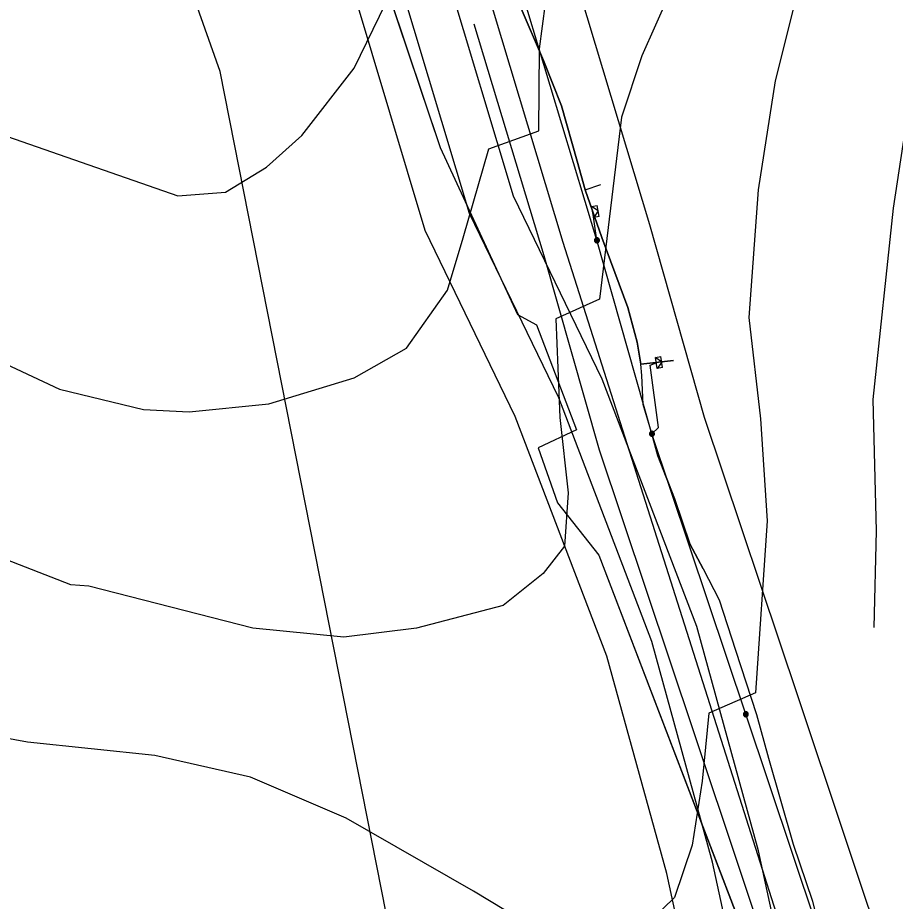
# Model space of a CAD drawing. Extents: x -709418 to -703832, y -1161719 to -1157826.
# Drawn here: x -707143.6 to -707032.1, y -1160121.7 to -1160009.4 of the extents above; entities that cross this region are included whole.
import ezdxf

# ---------------------------------------------------------------- set-up
doc = ezdxf.new("R2010")
doc.units = 0
for name, color, linetype in [('102_obvod PÚ', 7, 'Continuous'), ('106_zastavitelné plochy', 7, 'Continuous'), ('110_silnice II. třídy a III. třídy', 7, 'Continuous'), ('120_vrstevnice hlavní', 7, 'Continuous'), ('122_vrstevnice základní', 7, 'Continuous'), ('206_TTP_KN', 7, 'Continuous'), ('501_vodní tok', 7, 'Continuous'), ('708_el NN nadzemní a podzemní_ E.ON', 7, 'Continuous'), ('717_elektronická komunikace O2', 7, 'Continuous'), ('735_OP sítí TI', 7, 'Continuous')]:
    doc.layers.add(name, color=color, linetype=linetype)

# ---------------------------------------------------------------- blocks, each defined once
blk = doc.blocks.new('Elektro - Implicitní$0$NN4601')
for points in [[(0.63, 0), (0.62, 0.07), (0.61, 0.13), (0.6, 0.2), (0.57, 0.26), (0.54, 0.32), (0.51, 0.37), (0.47, 0.42), (0.42, 0.47), (0.37, 0.51), (0.31, 0.55), (0.25, 0.58), (0.19, 0.6), (0.13, 0.62), (0.06, 0.63), (0, 0.63), (-0.07, 0.63), (-0.13, 0.62), (-0.2, 0.6), (-0.26, 0.58), (-0.32, 0.55), (-0.37, 0.51), (-0.42, 0.47), (-0.47, 0.42), (-0.51, 0.37), (-0.55, 0.32), (-0.58, 0.26), (-0.6, 0.2), (-0.62, 0.13), (-0.63, 0.07), (-0.63, 0), (-0.63, -0.07), (-0.62, -0.13), (-0.6, -0.19), (-0.58, -0.26), (-0.55, -0.31), (-0.51, -0.37), (-0.47, -0.42), (-0.42, -0.47), (-0.37, -0.51), (-0.32, -0.54), (-0.26, -0.57), (-0.2, -0.6), (-0.13, -0.62), (-0.07, -0.63), (0, -0.63), (0.06, -0.63), (0.13, -0.62), (0.19, -0.6), (0.25, -0.57), (0.31, -0.54), (0.37, -0.51), (0.42, -0.47), (0.47, -0.42), (0.51, -0.37), (0.54, -0.31), (0.57, -0.26), (0.6, -0.19), (0.61, -0.13), (0.62, -0.07), (0.63, 0)], [(0.47, 0), (0.47, 0.05), (0.46, 0.1), (0.45, 0.15), (0.43, 0.19), (0.41, 0.24), (0.38, 0.28), (0.35, 0.32), (0.31, 0.35), (0.28, 0.38), (0.23, 0.41), (0.19, 0.43), (0.14, 0.45), (0.1, 0.46), (0.05, 0.47), (0, 0.47), (-0.05, 0.47), (-0.1, 0.46), (-0.15, 0.45), (-0.19, 0.43), (-0.24, 0.41), (-0.28, 0.38), (-0.32, 0.35), (-0.35, 0.32), (-0.38, 0.28), (-0.41, 0.24), (-0.43, 0.19), (-0.45, 0.15), (-0.46, 0.1), (-0.47, 0.05), (-0.47, 0), (-0.47, -0.05), (-0.46, -0.1), (-0.45, -0.15), (-0.43, -0.19), (-0.41, -0.24), (-0.38, -0.28), (-0.35, -0.32), (-0.32, -0.35), (-0.28, -0.38), (-0.24, -0.41), (-0.19, -0.43), (-0.15, -0.45), (-0.1, -0.46), (-0.05, -0.47), (0, -0.47), (0.05, -0.47), (0.1, -0.46), (0.14, -0.45), (0.19, -0.43), (0.23, -0.41), (0.28, -0.38), (0.31, -0.35), (0.35, -0.32), (0.38, -0.28), (0.41, -0.24), (0.43, -0.19), (0.45, -0.15), (0.46, -0.1), (0.47, -0.05), (0.47, 0)], [(0.31, 0), (0.31, 0.03), (0.31, 0.07), (0.3, 0.1), (0.29, 0.13), (0.27, 0.16), (0.25, 0.19), (0.23, 0.21), (0.21, 0.23), (0.18, 0.26), (0.15, 0.27), (0.13, 0.29), (0.09, 0.3), (0.06, 0.31), (0.03, 0.31), (0, 0.32), (-0.04, 0.31), (-0.07, 0.31), (-0.1, 0.3), (-0.13, 0.29), (-0.16, 0.27), (-0.19, 0.26), (-0.21, 0.23), (-0.24, 0.21), (-0.26, 0.19), (-0.28, 0.16), (-0.29, 0.13), (-0.3, 0.1), (-0.31, 0.07), (-0.32, 0.03), (-0.32, 0), (-0.32, -0.03), (-0.31, -0.06), (-0.3, -0.1), (-0.29, -0.13), (-0.28, -0.16), (-0.26, -0.18), (-0.24, -0.21), (-0.21, -0.23), (-0.19, -0.25), (-0.16, -0.27), (-0.13, -0.29), (-0.1, -0.3), (-0.07, -0.31), (-0.04, -0.31), (0, -0.31), (0.03, -0.31), (0.06, -0.31), (0.09, -0.3), (0.13, -0.29), (0.15, -0.27), (0.18, -0.25), (0.21, -0.23), (0.23, -0.21), (0.25, -0.18), (0.27, -0.16), (0.29, -0.13), (0.3, -0.1), (0.31, -0.06), (0.31, -0.03), (0.31, 0)], [(0.15, 0), (0.15, 0.02), (0.15, 0.03), (0.15, 0.05), (0.14, 0.06), (0.13, 0.08), (0.13, 0.09), (0.11, 0.11), (0.1, 0.12), (0.09, 0.13), (0.08, 0.14), (0.06, 0.14), (0.05, 0.15), (0.03, 0.15), (0.01, 0.16), (0, 0.16), (-0.02, 0.16), (-0.04, 0.15), (-0.05, 0.15), (-0.07, 0.14), (-0.08, 0.14), (-0.09, 0.13), (-0.11, 0.12), (-0.12, 0.11), (-0.13, 0.09), (-0.14, 0.08), (-0.15, 0.06), (-0.15, 0.05), (-0.16, 0.03), (-0.16, 0.02), (-0.16, 0), (-0.16, -0.02), (-0.16, -0.03), (-0.15, -0.05), (-0.15, -0.06), (-0.14, -0.08), (-0.13, -0.09), (-0.12, -0.1), (-0.11, -0.12), (-0.09, -0.13), (-0.08, -0.14), (-0.07, -0.14), (-0.05, -0.15), (-0.04, -0.15), (-0.02, -0.16), (0, -0.16), (0.01, -0.16), (0.03, -0.15), (0.05, -0.15), (0.06, -0.14), (0.08, -0.14), (0.09, -0.13), (0.1, -0.12), (0.11, -0.1), (0.13, -0.09), (0.13, -0.08), (0.14, -0.06), (0.15, -0.05), (0.15, -0.03), (0.15, -0.02), (0.15, 0)]]:
    blk.add_lwpolyline(points)
blk = doc.blocks.new('Elektro - Implicitní$0$NN6301')
for points in [[(0, -0.7), (-0.7, 0)], [(-0.7, -0.7), (-0.7, 0), (0.7, 0), (0.7, -0.7)], [(-0.7, -0.7), (0.7, -0.7)], [(0, -0.7), (0.7, 0)]]:
    blk.add_lwpolyline(points)

msp = doc.modelspace()

# ---------------------------------------------------------------- linework, layer by layer
at = {"layer": '102_obvod PÚ'}
msp.add_lwpolyline([(-707154.5, -1159944.62), (-707143.23, -1159948.12), (-707125.49, -1159957.43), (-707120.19, -1159964.19), (-707114.98, -1159971.54), (-707115.91, -1159984.03), (-707109.49, -1160003.58), (-707098, -1160001.87), (-707089.94, -1160025.92), (-707080.09, -1160047.18), (-707077.66, -1160048.47), (-707072.6, -1160061.81), (-707077.45, -1160064.1), (-707075.02, -1160071.09), (-707069.74, -1160077.73), (-707051.26, -1160126.04)], dxfattribs=at)
at = {"layer": '106_zastavitelné plochy'}
msp.add_lwpolyline([(-707192.21, -1159954.94), (-707201.75, -1159999.24), (-707171.08, -1160012.19), (-707148.58, -1160126.67), (-707084.49, -1160149.84), (-707044.95, -1160142.34), (-707048.36, -1160125.99), (-707093.36, -1160133.48), (-707096.77, -1160123.26), (-707117.9, -1160016.27), (-707141.76, -1159948.81), (-707150.62, -1159946.77), (-707192.21, -1159954.94)], dxfattribs=at)
at = {"layer": '110_silnice II. třídy a III. třídy'}
msp.add_lwpolyline([(-707024.62, -1159709.14), (-707041.49, -1159737.56), (-707056.44, -1159754.43), (-707079.58, -1159768.89), (-707097.91, -1159784.3), (-707112.85, -1159807.43), (-707121.1, -1159836.07), (-707117.24, -1159856.79), (-707092.17, -1159978.7), (-707074.33, -1160037.97), (-707032.37, -1160169.9), (-707002, -1160241.7)], dxfattribs=at)
at = {"layer": '120_vrstevnice hlavní'}
msp.add_lwpolyline([(-707034.75, -1160086.95), (-707034.45, -1160074.64), (-707034.9, -1160057.95), (-707032.3, -1160033.65), (-707029.84, -1160017.45), (-707026.8, -1160005.3), (-707023.14, -1159995.79), (-707017.53, -1159988.85)], dxfattribs=at)
at = {"layer": '122_vrstevnice základní'}
for points in [[(-707151.63, -1160022.22), (-707123.28, -1160032.06), (-707117.21, -1160031.62), (-707112, -1160028.44), (-707107.52, -1160024.39), (-707100.86, -1160015.86), (-707096.81, -1160007.61), (-707093.05, -1159997.49), (-707091.6, -1159994.88), (-707088.42, -1159994.3), (-707085.75, -1159993.23), (-707081.77, -1159982.73), (-707080.18, -1159978.68), (-707076.42, -1159972.03), (-707072.51, -1159966.39), (-707064.99, -1159958.14), (-707048.5, -1159944.4), (-707038.52, -1159934.71), (-707026.26, -1159921.86)], [(-707152.79, -1160049.85), (-707138.32, -1160056.65), (-707127.62, -1160059.25), (-707121.84, -1160059.54), (-707111.71, -1160058.53), (-707100.86, -1160055.2), (-707094.21, -1160051.44), (-707089, -1160044.06), (-707086.98, -1160037.41), (-707083.74, -1160026.12), (-707077.36, -1160023.8), (-707077.28, -1160013.4), (-707075.4, -1159998.93), (-707071.5, -1159990.25), (-707066.72, -1159984.47), (-707047.34, -1159967.4), (-707037.51, -1159956.99), (-707028.4, -1159943.97)], [(-707030.28, -1159971.45), (-707042.71, -1159983.17), (-707052.12, -1159993), (-707060.8, -1160006.45), (-707064.27, -1160014.27), (-707066.87, -1160022.08), (-707069.69, -1160045.2), (-707075.21, -1160047.71), (-707074.71, -1160060.26), (-707073.67, -1160069.81), (-707074.1, -1160076.61), (-707076.85, -1160080.08), (-707081.91, -1160084.13), (-707092.91, -1160087.02), (-707102.16, -1160088.18), (-707113.73, -1160087.02), (-707134.56, -1160081.67), (-707136.88, -1160081.52), (-707148.45, -1160077.04)], [(-707041.27, -1159998.5), (-707045.03, -1160008.19), (-707047.34, -1160017.45), (-707049.51, -1160031.33), (-707050.67, -1160047.53), (-707049.22, -1160060.43), (-707048.36, -1160073.4), (-707049.83, -1160095.26), (-707055.78, -1160097.82), (-707056.61, -1160106.45), (-707057.89, -1160114.61), (-707060.15, -1160121.26), (-707063.03, -1160124.06)], [(-707077.57, -1160125.37), (-707085.67, -1160120.43), (-707101.87, -1160111.18), (-707114.02, -1160105.97), (-707126.17, -1160103.22), (-707142.38, -1160101.49), (-707150.47, -1160100.04), (-707161.76, -1160097), (-707166.68, -1160094.98), (-707186.93, -1160080.51), (-707207.18, -1160067.49), (-707227.43, -1160056.36), (-707243.63, -1160049.41), (-707265.9, -1160041.89), (-707280.08, -1160037.84), (-707323.18, -1160029.89), (-707333.88, -1160029.16), (-707357.32, -1160030.03)]]:
    msp.add_lwpolyline(points, dxfattribs=at)
at = {"layer": '206_TTP_KN'}
for p, q in [((-707098, -1160001.87), (-707089.94, -1160025.92)), ((-707089.94, -1160025.92), (-707080.09, -1160047.18)), ((-707080.09, -1160047.18), (-707077.66, -1160048.47)), ((-707077.66, -1160048.47), (-707072.6, -1160061.81)), ((-707072.6, -1160061.81), (-707077.45, -1160064.1)), ((-707077.45, -1160064.1), (-707075.02, -1160071.09)), ((-707075.02, -1160071.09), (-707069.74, -1160077.73)), ((-707069.74, -1160077.73), (-707051.26, -1160126.04))]:
    msp.add_line(p, q, dxfattribs=at)
at = {"layer": '501_vodní tok'}
msp.add_lwpolyline([(-707031.74, -1160186.69), (-707034.48, -1160179.84), (-707041.85, -1160173.29), (-707044.94, -1160169.84), (-707045.3, -1160162.36), (-707048.03, -1160150.27), (-707055.29, -1160116.75), (-707063.01, -1160088.7), (-707074.86, -1160057.76), (-707086.21, -1160034.32), (-707094.92, -1160005.25), (-707096.85, -1159987.83), (-707106.2, -1159968.52), (-707111.21, -1159941.72), (-707114.82, -1159924.58), (-707117.83, -1159911.76), (-707120.01, -1159892.59)], dxfattribs=at)
at = {"layer": '708_el NN nadzemní a podzemní_ E.ON'}
for points in [[(-707028.38, -1160165.73), (-707039.14, -1160133.6), (-707051.07, -1160097.96), (-707063, -1160062.32), (-707069.99, -1160037.73), (-707078.89, -1160008.23)], [(-707069.99, -1160037.73), (-707070.53, -1160034.14)], [(-707063, -1160062.32), (-707062.17, -1160061.53), (-707063.22, -1160053.59), (-707062.45, -1160053.31)]]:
    msp.add_lwpolyline(points, dxfattribs=at)
at = {"layer": '717_elektronická komunikace O2'}
for points in [[(-707082.93, -1159979.47), (-707083.94, -1159984.64), (-707082.55, -1159993.96), (-707081.73, -1159998.51), (-707080.99, -1160001.82), (-707079.86, -1160007.67), (-707076.8, -1160014.87), (-707074.48, -1160020.62), (-707072.52, -1160027.67), (-707071.5, -1160031.32)], [(-707064.43, -1160053.46), (-707064.88, -1160050.67), (-707066.08, -1160046.27), (-707069.37, -1160037.39), (-707071.5, -1160031.32), (-707072.52, -1160027.67), (-707074.48, -1160020.62), (-707076.8, -1160014.87), (-707079.86, -1160007.67), (-707080.99, -1160001.82), (-707081.73, -1159998.51), (-707082.55, -1159993.96), (-707083.94, -1159984.64), (-707082.93, -1159979.47)], [(-707071.5, -1160031.32), (-707069.5, -1160030.65)], [(-707071.5, -1160031.32), (-707069.5, -1160030.65)], [(-707071.5, -1160031.32), (-707069.37, -1160037.39), (-707066.08, -1160046.27), (-707064.88, -1160050.67), (-707064.43, -1160053.46)], [(-707064.43, -1160053.46), (-707060.26, -1160053)], [(-707060.26, -1160053), (-707064.43, -1160053.46)], [(-707063.26, -1160061.42), (-707064.14, -1160058.59), (-707064.27, -1160054.92), (-707064.43, -1160053.46)], [(-707056.49, -1160079.5), (-707058.19, -1160076.29), (-707060.13, -1160070.54), (-707062.25, -1160065.14), (-707063.01, -1160062.33), (-707063.26, -1160061.42), (-707064.14, -1160058.59), (-707064.27, -1160054.92), (-707064.43, -1160053.46)], [(-707063.01, -1160062.33), (-707063.26, -1160061.42)], [(-707063.01, -1160062.33), (-707062.25, -1160065.14), (-707060.13, -1160070.54), (-707058.19, -1160076.29), (-707056.49, -1160079.5), (-707054.44, -1160083.41), (-707052.37, -1160089.83), (-707049.73, -1160098), (-707048.18, -1160103.54), (-707045.06, -1160114.49), (-707042.61, -1160121.71), (-707040.51, -1160130.16)]]:
    msp.add_lwpolyline(points, dxfattribs=at)
at = {"layer": '735_OP sítí TI'}
for points in [[(-707029.43, -1160176.29), (-707037.61, -1160169.03), (-707039.05, -1160167.42), (-707039.34, -1160161.55), (-707042.17, -1160148.97), (-707049.46, -1160115.32), (-707057.3, -1160086.82), (-707069.35, -1160055.37), (-707080.6, -1160032.14), (-707089.02, -1160004.04), (-707091, -1159986.14), (-707100.45, -1159966.62), (-707105.33, -1159940.55), (-707108.96, -1159923.28), (-707111.91, -1159910.73), (-707114.29, -1159889.85)], [(-707028.42, -1160263.76), (-707032.34, -1160252.86), (-707038.67, -1160236.48), (-707036.73, -1160210.98), (-707035.94, -1160196.28), (-707037.51, -1160188.41), (-707039.52, -1160183.38), (-707046.09, -1160177.55), (-707050.83, -1160172.26), (-707051.27, -1160163.17), (-707053.89, -1160151.56), (-707061.12, -1160118.18), (-707068.72, -1160090.57), (-707080.37, -1160060.14), (-707091.81, -1160036.5), (-707100.83, -1160006.45), (-707102.7, -1159989.51), (-707111.95, -1159970.41), (-707117.1, -1159942.88), (-707120.68, -1159925.89), (-707123.76, -1159912.78), (-707125.74, -1159895.33)], [(-707021.74, -1160163.5), (-707032.5, -1160131.38), (-707044.43, -1160095.74), (-707056.31, -1160060.25), (-707063.27, -1160035.76), (-707072.19, -1160006.21)], [(-707035.02, -1160167.95), (-707045.78, -1160135.82), (-707057.7, -1160100.19), (-707069.69, -1160064.39), (-707076.71, -1160039.7), (-707085.59, -1160010.25)]]:
    msp.add_lwpolyline(points, dxfattribs=at)

# ---------------------------------------------------------------- block references
at = {"layer": '708_el NN nadzemní a podzemní_ E.ON'}
for p, rotation in [((-707070.53, -1160034.14), 101.50494722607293), ((-707062.45, -1160053.31), 99.35297223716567)]:
    msp.add_blockref('Elektro - Implicitní$0$NN6301', p, dxfattribs=dict(at, rotation=rotation))
at = {"layer": '708_el NN nadzemní a podzemní_ E.ON', "xscale": 0.5, "yscale": 0.5}
for p, rotation in [((-707069.99, -1160037.73), -74.13163886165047), ((-707063, -1160062.32), -71.49063612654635), ((-707051.07, -1160097.96), -71.4908888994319)]:
    msp.add_blockref('Elektro - Implicitní$0$NN4601', p, dxfattribs=dict(at, rotation=rotation))

doc.saveas('drawing.dxf')
